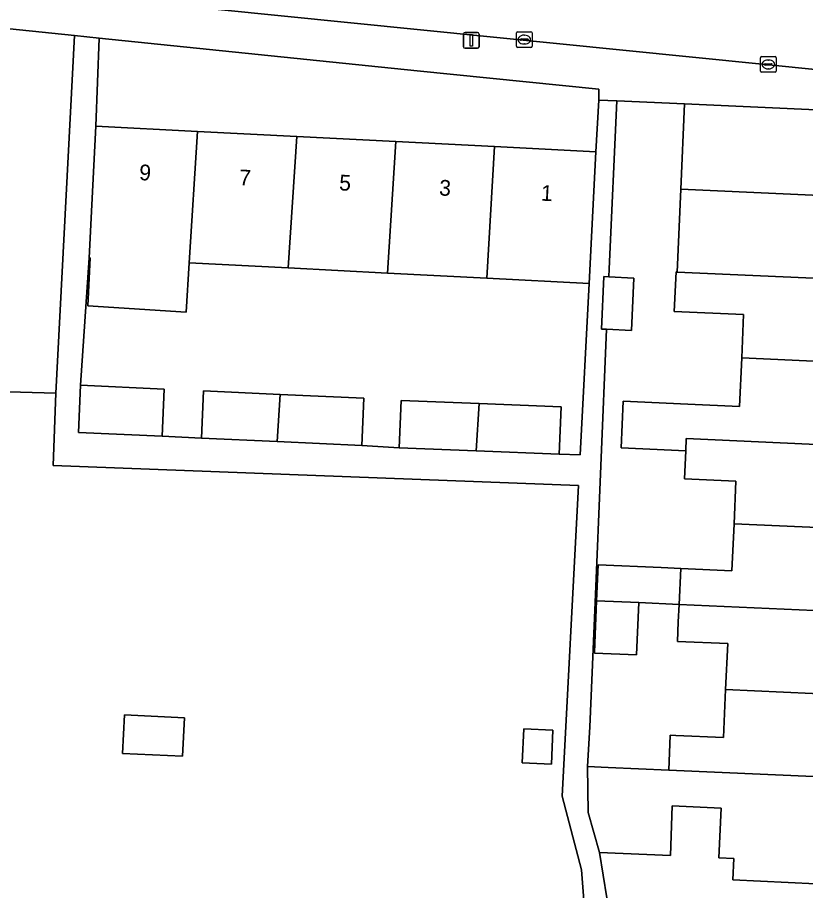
# Model space of a CAD drawing. Extents: x 161248 to 161848, y 384871 to 385383.
# Drawn here: x 161590 to 161640.1, y 384947.9 to 385003.4 of the extents above; entities that cross this region are included whole.
import ezdxf

# ---------------------------------------------------------------- set-up
doc = ezdxf.new("R2010")
doc.units = 0
for name, color, linetype in [('IMGEO_Erf', 7, 'Continuous'), ('IMGEO_Groenvoorziening', 7, 'Continuous'), ('IMGEO_Kolk', 7, 'Continuous'), ('IMGEO_Lichtmast', 7, 'Continuous'), ('IMGEO_Pand', 7, 'Continuous'), ('IMGEO_Pand_nummerreeks', 7, 'Continuous'), ('IMGEO_Rijbaan_lokaal_open', 7, 'Continuous'), ('IMGEO_Voetpad_open', 7, 'Continuous')]:
    doc.layers.add(name, color=color, linetype=linetype)

msp = doc.modelspace()

# ---------------------------------------------------------------- linework, layer by layer
at = {"layer": 'IMGEO_Erf'}
for points in [[(161625.827, 384949.231), (161624.614, 384953.921), (161625.652, 384973.647), (161592.287, 384974.913), (161592.462, 384979.511), (161587.199, 384979.67), (161588.066, 385002.802), (161586.255, 385002.988), (161584.496, 385003.089), (161582.734, 385003.033), (161582.44, 385002.997), (161582.926, 385001.35), (161581.281, 385000.863), (161580.806, 385002.554), (161582.364, 385002.988), (161580.985, 385002.819), (161579.262, 385002.45), (161578.675, 385002.287), (161570.906, 385000), (161530.284, 384988.042), (161526.38, 384986.893)], [(161624.254, 384894.596), (161626.25, 384936.206), (161625.759, 384936.226), (161626.147, 384945.126), (161625.827, 384949.231)]]:
    msp.add_lwpolyline(points, dxfattribs=at)
for points in [[(161626.928, 384998.819), (161615.406, 385000), (161595.212, 385002.07), (161594.998, 384996.476), (161601.449, 384996.146), (161607.748, 384995.822), (161614.037, 384995.501), (161620.317, 384995.179), (161626.744, 384994.851), (161626.939, 384998.127)], [(161632.14, 384992.477), (161632.383, 384997.891), (161628.071, 384998.085), (161627.591, 384987.405), (161627.57, 384986.903), (161629.156, 384986.831), (161629.006, 384983.501), (161627.432, 384983.572), (161626.711, 384966.22), (161626.356, 384958.33), (161626.22, 384955.8), (161627.531, 384955.741), (161631.376, 384955.571), (161631.474, 384957.794), (161631.822, 384957.778), (161634.849, 384957.642), (161634.987, 384960.696), (161635.118, 384963.61), (161631.922, 384963.754), (161631.978, 384965.001), (161632.028, 384966.104), (161629.48, 384966.218), (161629.33, 384962.887), (161626.65, 384963.008), (161626.678, 384963.636), (161626.798, 384966.337), (161626.892, 384968.615), (161630.898, 384968.435), (161632.133, 384968.379), (161635.388, 384968.233), (161635.522, 384971.222), (161635.644, 384973.925), (161632.376, 384974.072), (161632.457, 384975.85), (161628.348, 384976.035), (161628.482, 384979.001), (161632.59, 384978.815), (161635.867, 384978.667), (161636.006, 384981.751), (161636.13, 384984.513), (161631.726, 384984.711), (161631.839, 384987.214), (161631.903, 384987.211)], [(161601.837, 384979.66), (161606.698, 384979.435), (161612.015, 384979.189), (161611.876, 384976.19), (161614.261, 384976.046), (161614.379, 384979.05), (161619.332, 384978.855), (161624.536, 384978.651), (161624.418, 384975.647), (161625.754, 384975.594), (161626.316, 384986.492), (161619.813, 384986.825), (161613.508, 384987.148), (161607.213, 384987.47), (161600.929, 384987.792), (161600.735, 384984.672), (161594.48, 384985.061), (161594.637, 384988.115), (161594.57, 384988.118), (161594.028, 384980.021), (161599.336, 384979.775), (161599.197, 384976.776), (161601.698, 384976.661)], [(161596.694, 384956.637), (161596.807, 384959.083), (161600.619, 384958.906), (161600.505, 384956.46)], [(161622.17, 384958.205), (161624.025, 384958.122), (161623.927, 384955.949), (161622.072, 384956.033)], [(161643.39, 384942.788), (161643.704, 384949.599), (161642.53, 384949.652), (161642.465, 384948.269), (161635.454, 384948.598), (161635.518, 384949.967), (161634.562, 384950.01), (161634.704, 384953.157), (161631.587, 384953.297), (161631.477, 384950.149), (161626.971, 384950.352), (161627.677, 384946.02), (161627.285, 384936.651), (161631.414, 384936.475), (161643.076, 384935.977)]]:
    msp.add_lwpolyline(points, close=True, dxfattribs=at)
at = {"layer": 'IMGEO_Groenvoorziening'}
msp.add_lwpolyline([(161588.066, 385002.802), (161587.199, 384979.67), (161592.462, 384979.511), (161593.647, 385002.23)], close=True, dxfattribs=at)
at = {"layer": 'IMGEO_Kolk'}
for p, q in [((161621.699, 385001.549), (161621.699, 385002.401)), ((161621.774, 385002.475), (161622.626, 385002.475)), ((161621.958, 385001.969), (161621.958, 385001.981)), ((161622.001, 385002.018), (161622.399, 385002.018)), ((161622.187, 385002.255), (161622.212, 385002.255)), ((161622.442, 385001.981), (161622.442, 385001.969)), ((161622.7, 385002.401), (161622.7, 385001.549)), ((161622.626, 385001.475), (161621.774, 385001.475)), ((161622.396, 385001.932), (161621.998, 385001.932)), ((161622.21, 385001.695), (161622.185, 385001.695)), ((161637.275, 385000.897), (161638.127, 385000.897)), ((161637.2, 384999.971), (161637.2, 385000.823)), ((161637.459, 385000.391), (161637.459, 385000.403)), ((161637.897, 385000.354), (161637.499, 385000.354)), ((161637.502, 385000.44), (161637.9, 385000.44)), ((161637.688, 385000.677), (161637.713, 385000.677)), ((161637.943, 385000.403), (161637.943, 385000.391)), ((161638.201, 385000.823), (161638.201, 384999.971)), ((161638.127, 384999.897), (161637.275, 384999.897)), ((161637.711, 385000.117), (161637.686, 385000.117))]:
    msp.add_line(p, q, dxfattribs=at)
for points in [[(161621.699, 385001.549), (161621.699, 385002.401)], [(161621.774, 385002.475), (161622.626, 385002.475)], [(161622.7, 385002.401), (161622.7, 385001.549)], [(161622.626, 385001.475), (161621.774, 385001.475)], [(161637.275, 385000.897), (161638.127, 385000.897)], [(161637.2, 384999.971), (161637.2, 385000.823)], [(161638.201, 385000.823), (161638.201, 384999.971)], [(161638.127, 384999.897), (161637.275, 384999.897)]]:
    msp.add_lwpolyline(points, dxfattribs=at)
for centre, radius, start, end in [((161621.776, 385002.399), 0.0765, 91.552, 178.448), ((161621.776, 385002.399), 0.0765, 91.552, 178.448), ((161621.998, 385001.978), 0.0403, 85.8775, 175.7526), ((161621.995, 385001.968), 0.0366, 178.938, 274.7102), ((161622.399, 385001.975), 0.043, 264.8664, 352.4533), ((161622.403, 385001.98), 0.0386, 1.7309, 96.639), ((161622.624, 385002.399), 0.0765, 1.552, 88.448), ((161622.624, 385002.399), 0.0765, 1.552, 88.448), ((161621.776, 385001.551), 0.0765, 181.552, 268.448), ((161621.776, 385001.551), 0.0765, 181.552, 268.448), ((161622.624, 385001.551), 0.0765, 271.552, 358.448), ((161622.624, 385001.551), 0.0765, 271.552, 358.448), ((161637.277, 385000.821), 0.0765, 91.552, 178.448), ((161637.277, 385000.821), 0.0765, 91.552, 178.448), ((161638.125, 385000.821), 0.0765, 1.552, 88.448), ((161638.125, 385000.821), 0.0765, 1.552, 88.448), ((161637.499, 385000.4), 0.0403, 85.8775, 175.7526), ((161637.496, 385000.39), 0.0366, 178.938, 274.7102), ((161637.9, 385000.397), 0.043, 264.8664, 352.4533), ((161637.904, 385000.402), 0.0386, 1.7309, 96.639), ((161637.277, 384999.973), 0.0765, 181.552, 268.448), ((161637.277, 384999.973), 0.0765, 181.552, 268.448), ((161638.125, 384999.973), 0.0765, 271.552, 358.448), ((161638.125, 384999.973), 0.0765, 271.552, 358.448)]:
    msp.add_arc(centre, radius, start, end, dxfattribs=at)
for centre, major_axis, ratio, start_param, end_param in [((161622.186, 385001.975), (-0.387, 0.002), 0.722429, 4.712389, 7.853982), ((161622.211, 385001.975), (-0.39, 0.002), 0.717154, 1.570796, 4.712389), ((161637.687, 385000.397), (-0.387, 0.002), 0.722429, 4.712389, 7.853982), ((161637.712, 385000.397), (-0.39, 0.002), 0.717154, 1.570796, 4.712389)]:
    msp.add_ellipse(centre, major_axis=major_axis, ratio=ratio, start_param=start_param, end_param=end_param, dxfattribs=at)
at = {"layer": 'IMGEO_Lichtmast'}
for p, q in [((161618.341, 385001.523), (161618.341, 385002.323)), ((161618.341, 385002.323), (161618.341, 385001.523)), ((161618.441, 385002.423), (161619.231, 385002.423)), ((161619.231, 385002.423), (161618.441, 385002.423)), ((161619.331, 385002.323), (161619.331, 385001.523)), ((161619.331, 385001.523), (161619.331, 385002.323)), ((161619.231, 385001.423), (161618.441, 385001.423)), ((161618.441, 385001.423), (161619.231, 385001.423))]:
    msp.add_line(p, q, dxfattribs=at)
msp.add_lwpolyline([(161618.761, 385002.298), (161618.911, 385002.298), (161618.911, 385001.548), (161618.761, 385001.548), (161618.761, 385002.298)], dxfattribs=at)
for centre, start, end in [((161618.441, 385002.323), 90, 180), ((161618.441, 385002.323), 90, 180), ((161619.231, 385002.323), 0, 90), ((161619.231, 385002.323), 360, 90), ((161618.441, 385001.523), 180, 270), ((161618.441, 385001.523), 180, 270), ((161619.231, 385001.523), 270, 0), ((161619.231, 385001.523), 270, 0)]:
    msp.add_arc(centre, 0.1, start, end, dxfattribs=at)
at = {"layer": 'IMGEO_Pand'}
for points in [[(161645.849, 384997.285), (161632.383, 384997.891), (161632.14, 384992.477), (161645.605, 384991.87)], [(161601.449, 384996.146), (161594.998, 384996.476), (161594.742, 384991.483), (161594.57, 384988.118), (161594.637, 384988.115), (161594.48, 384985.061), (161600.735, 384984.672), (161600.929, 384987.792)], [(161607.748, 384995.822), (161601.449, 384996.146), (161600.929, 384987.792), (161607.213, 384987.47)], [(161607.213, 384987.47), (161613.508, 384987.148), (161614.037, 384995.501), (161607.748, 384995.822)], [(161620.317, 384995.179), (161614.037, 384995.501), (161613.508, 384987.148), (161619.813, 384986.825)], [(161619.813, 384986.825), (161626.316, 384986.492), (161626.488, 384989.858), (161626.744, 384994.851), (161620.317, 384995.179)], [(161645.605, 384991.87), (161632.14, 384992.477), (161631.903, 384987.211), (161645.369, 384986.605)], [(161645.369, 384986.605), (161631.903, 384987.211), (161631.839, 384987.214), (161631.726, 384984.711), (161636.13, 384984.513), (161636.006, 384981.751), (161645.132, 384981.34)], [(161627.57, 384986.903), (161627.26, 384986.917), (161627.11, 384983.586), (161627.432, 384983.572), (161629.006, 384983.501), (161629.156, 384986.831)], [(161645.132, 384981.34), (161636.006, 384981.751), (161635.867, 384978.667), (161632.59, 384978.815), (161628.482, 384979.001), (161628.348, 384976.035), (161632.457, 384975.85), (161632.492, 384976.634), (161644.895, 384976.076)], [(161599.336, 384979.775), (161594.028, 384980.021), (161593.89, 384977.022), (161599.197, 384976.776)], [(161606.698, 384979.435), (161601.837, 384979.66), (161601.698, 384976.661), (161606.506, 384976.439)], [(161611.876, 384976.19), (161612.015, 384979.189), (161606.698, 384979.435), (161606.506, 384976.439)], [(161614.379, 384979.05), (161614.261, 384976.046), (161619.151, 384975.854), (161619.332, 384978.855)], [(161624.418, 384975.647), (161624.536, 384978.651), (161619.332, 384978.855), (161619.151, 384975.854)], [(161644.895, 384976.076), (161632.492, 384976.634), (161632.457, 384975.85), (161632.376, 384974.072), (161635.644, 384973.925), (161635.522, 384971.222), (161644.658, 384970.811)], [(161644.658, 384970.811), (161635.522, 384971.222), (161635.388, 384968.233), (161632.133, 384968.379), (161632.028, 384966.104), (161644.421, 384965.546)], [(161632.133, 384968.379), (161630.898, 384968.435), (161626.892, 384968.615), (161626.798, 384966.337), (161629.48, 384966.218), (161632.028, 384966.104)], [(161629.48, 384966.218), (161626.798, 384966.337), (161626.678, 384963.636), (161626.65, 384963.008), (161629.33, 384962.887)], [(161644.421, 384965.546), (161632.028, 384966.104), (161631.978, 384965.001), (161631.922, 384963.754), (161635.118, 384963.61), (161634.987, 384960.696), (161644.185, 384960.282)], [(161644.185, 384960.282), (161634.987, 384960.696), (161634.849, 384957.642), (161631.822, 384957.778), (161631.474, 384957.794), (161631.376, 384955.571), (161643.948, 384955.017)], [(161600.505, 384956.46), (161600.619, 384958.906), (161596.807, 384959.083), (161596.694, 384956.637)], [(161622.072, 384956.033), (161623.927, 384955.949), (161624.025, 384958.122), (161622.17, 384958.205)], [(161643.948, 384955.017), (161631.376, 384955.571), (161627.531, 384955.741), (161626.22, 384955.8), (161626.26, 384952.88), (161626.971, 384950.352), (161631.477, 384950.149), (161631.587, 384953.297), (161634.704, 384953.157), (161634.562, 384950.01), (161635.518, 384949.967), (161635.454, 384948.598), (161642.465, 384948.269), (161642.53, 384949.652), (161643.704, 384949.599)]]:
    msp.add_lwpolyline(points, close=True, dxfattribs=at)
at = {"layer": 'IMGEO_Rijbaan_lokaal_open'}
msp.add_lwpolyline([(161579.302, 385005.109), (161579.681, 385005.214), (161581.055, 385005.513), (161582.451, 385005.688), (161583.856, 385005.737), (161585.261, 385005.661), (161641.51, 385000), (161644.123, 384999.737), (161644.15, 385000), (161644.619, 385004.674), (161623.732, 385006.774), (161622.69, 385006.856), (161622.298, 385006.895), (161585.987, 385010.474)], dxfattribs=at)
at = {"layer": 'IMGEO_Voetpad_open'}
for points in [[(161641.51, 385000), (161585.261, 385005.661)], [(161588.066, 385002.802), (161593.647, 385002.23), (161595.212, 385002.07), (161615.406, 385000), (161626.928, 384998.819), (161626.939, 384998.127), (161628.071, 384998.085), (161632.383, 384997.891), (161645.849, 384997.285)], [(161626.971, 384950.352), (161626.26, 384952.88), (161626.22, 384955.8), (161626.356, 384958.33), (161626.711, 384966.22), (161627.432, 384983.572), (161627.11, 384983.586), (161627.26, 384986.917), (161627.57, 384986.903), (161627.591, 384987.405), (161628.071, 384998.085), (161626.939, 384998.127), (161626.744, 384994.851), (161626.488, 384989.858), (161626.316, 384986.492), (161625.754, 384975.594), (161624.418, 384975.647), (161619.151, 384975.854), (161614.261, 384976.046), (161611.876, 384976.19), (161606.506, 384976.439), (161601.698, 384976.661), (161599.197, 384976.776), (161593.89, 384977.022), (161594.028, 384980.021), (161594.57, 384988.118), (161594.742, 384991.483), (161594.998, 384996.476), (161595.212, 385002.07), (161593.647, 385002.23), (161592.462, 384979.511), (161592.287, 384974.913), (161625.652, 384973.647), (161624.614, 384953.921), (161625.827, 384949.231), (161626.147, 384945.126)], [(161626.761, 384936.673), (161627.191, 384936.655), (161627.285, 384936.651), (161627.677, 384946.02), (161626.971, 384950.352)]]:
    msp.add_lwpolyline(points, dxfattribs=at)

# ---------------------------------------------------------------- texts
at = {"layer": 'IMGEO_Pand_nummerreeks'}
for s, rotation, p in [('9', 357.0722, (161597.73, 384993.052)), ('7', 357.0697, (161604.08, 384992.727)), ('5', 357.0697, (161610.429, 384992.402)), ('3', 357.0697, (161616.778, 384992.077)), ('1', 357.0697, (161623.241, 384991.746))]:
    msp.add_text(s, height=1, rotation=rotation, dxfattribs=at).set_placement(p)

doc.saveas('drawing.dxf')
